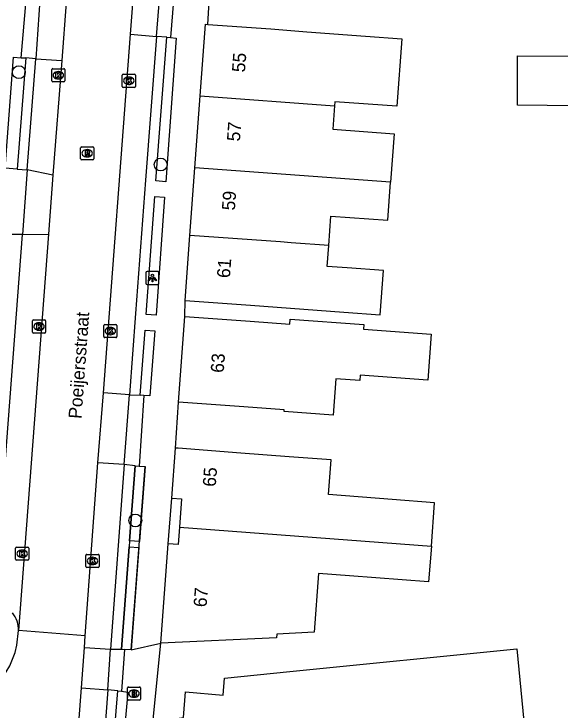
# Model space of a CAD drawing. Extents: x 163010 to 163853, y 382793 to 383982.
# Drawn here: x 163371.3 to 163413, y 383326 to 383379.3 of the extents above; entities that cross this region are included whole.
import ezdxf

# ---------------------------------------------------------------- set-up
doc = ezdxf.new("R2010")
doc.units = 0
for name, color, linetype in [('IMGEO_Boom', 7, 'Continuous'), ('IMGEO_Brandkraan', 7, 'Continuous'), ('IMGEO_Haag', 7, 'Continuous'), ('IMGEO_Kolk', 7, 'Continuous'), ('IMGEO_Lichtpunt', 7, 'Continuous'), ('IMGEO_Openbare_ruimte_label', 7, 'Continuous'), ('IMGEO_Pand', 7, 'Continuous'), ('IMGEO_Pand_nummerreeks', 7, 'Continuous'), ('IMGEO_Rijbaan_lokaal_gesloten', 7, 'Continuous'), ('IMGEO_Rioolput', 7, 'Continuous'), ('IMGEO_Voetpad_open', 7, 'Continuous')]:
    doc.layers.add(name, color=color, linetype=linetype)

msp = doc.modelspace()

# ---------------------------------------------------------------- linework, layer by layer
at = {"layer": 'IMGEO_Boom'}
for centre in [(163371.687, 383374.799), (163382.519, 383367.742), (163380.583, 383340.537)]:
    msp.add_circle(centre, 0.489, dxfattribs=at)
at = {"layer": 'IMGEO_Brandkraan'}
for p, q in [((163379.979, 383326.882), (163379.979, 383327.734)), ((163380.054, 383327.808), (163380.906, 383327.808)), ((163380.467, 383327.588), (163380.492, 383327.588)), ((163380.98, 383327.734), (163380.98, 383326.882)), ((163380.906, 383326.808), (163380.054, 383326.808)), ((163380.49, 383327.028), (163380.465, 383327.028))]:
    msp.add_line(p, q, dxfattribs=at)
for points in [[(163379.979, 383326.882), (163379.979, 383327.734)], [(163380.054, 383327.808), (163380.906, 383327.808)], [(163380.327, 383327.508), (163380.327, 383327.108), (163380.54, 383327.108)], [(163380.558, 383327.508), (163380.327, 383327.508)], [(163380.506, 383327.427), (163380.452, 383327.427), (163380.452, 383327.351)], [(163380.452, 383327.351), (163380.505, 383327.351)], [(163380.98, 383327.734), (163380.98, 383326.882)], [(163380.906, 383326.808), (163380.054, 383326.808)], [(163380.514, 383327.275), (163380.452, 383327.275), (163380.452, 383327.194)], [(163380.452, 383327.194), (163380.514, 383327.194)]]:
    msp.add_lwpolyline(points, dxfattribs=at)
for centre, radius, start, end in [((163380.056, 383327.732), 0.0765, 91.552, 178.448), ((163380.056, 383327.732), 0.0765, 91.552, 178.448), ((163380.507, 383327.389), 0.0379, 267.8285, 90.9355), ((163380.562, 383327.363), 0.145, 59.4692, 91.5367), ((163380.587, 383327.41), 0.0922, 285.5137, 58.1501), ((163380.904, 383327.732), 0.0765, 1.552, 88.448), ((163380.904, 383327.732), 0.0765, 1.552, 88.448), ((163380.056, 383326.884), 0.0765, 181.552, 268.448), ((163380.056, 383326.884), 0.0765, 181.552, 268.448), ((163380.515, 383327.234), 0.0404, 269.8759, 90.5077), ((163380.546, 383327.359), 0.251, 268.6676, 293.5347), ((163380.592, 383327.218), 0.105, 301.3115, 78.989), ((163380.904, 383326.884), 0.0765, 271.552, 358.448), ((163380.904, 383326.884), 0.0765, 271.552, 358.448)]:
    msp.add_arc(centre, radius, start, end, dxfattribs=at)
for centre, major_axis, ratio, start_param, end_param in [((163380.466, 383327.308), (-0.387, 0.002), 0.722429, 4.712389, 7.853982), ((163380.491, 383327.308), (-0.39, 0.002), 0.717154, 1.570796, 4.712389)]:
    msp.add_ellipse(centre, major_axis=major_axis, ratio=ratio, start_param=start_param, end_param=end_param, dxfattribs=at)
at = {"layer": 'IMGEO_Haag'}
for points in [[(163380.579, 383344.719), (163380.145, 383338.974)], [(163380.268, 383330.643), (163381.327, 383344.662)], [(163380.111, 383338.525), (163379.52, 383330.7)], [(163380.145, 383338.974), (163380.111, 383338.525)]]:
    msp.add_lwpolyline(points, dxfattribs=at)
at = {"layer": 'IMGEO_Kolk'}
for p, q in [((163374.199, 383374.141), (163374.199, 383374.993)), ((163374.274, 383375.067), (163375.126, 383375.067)), ((163374.687, 383374.847), (163374.712, 383374.847)), ((163375.2, 383374.993), (163375.2, 383374.141)), ((163374.71, 383374.287), (163374.685, 383374.287)), ((163379.585, 383373.714), (163379.585, 383374.566)), ((163379.66, 383374.64), (163380.512, 383374.64)), ((163380.073, 383374.42), (163380.098, 383374.42)), ((163380.586, 383374.566), (163380.586, 383373.714)), ((163375.126, 383374.067), (163374.274, 383374.067)), ((163380.512, 383373.64), (163379.66, 383373.64)), ((163380.096, 383373.86), (163380.071, 383373.86)), ((163372.728, 383354.935), (163372.728, 383355.787)), ((163372.803, 383355.861), (163373.655, 383355.861)), ((163373.216, 383355.641), (163373.241, 383355.641)), ((163373.729, 383355.787), (163373.729, 383354.935)), ((163373.239, 383355.081), (163373.214, 383355.081)), ((163378.166, 383354.585), (163378.166, 383355.437)), ((163378.241, 383355.511), (163379.093, 383355.511)), ((163378.654, 383355.291), (163378.679, 383355.291)), ((163379.167, 383355.437), (163379.167, 383354.585)), ((163373.655, 383354.861), (163372.803, 383354.861)), ((163379.093, 383354.511), (163378.241, 383354.511)), ((163378.677, 383354.731), (163378.652, 383354.731)), ((163371.44, 383337.569), (163371.44, 383338.421)), ((163371.515, 383338.495), (163372.367, 383338.495)), ((163371.928, 383338.275), (163371.953, 383338.275)), ((163372.441, 383338.421), (163372.441, 383337.569)), ((163372.367, 383337.495), (163371.515, 383337.495)), ((163371.951, 383337.715), (163371.926, 383337.715)), ((163376.807, 383337.019), (163376.807, 383337.871)), ((163376.882, 383337.945), (163377.734, 383337.945)), ((163377.295, 383337.725), (163377.32, 383337.725)), ((163377.808, 383337.871), (163377.808, 383337.019)), ((163377.734, 383336.945), (163376.882, 383336.945)), ((163377.318, 383337.165), (163377.293, 383337.165))]:
    msp.add_line(p, q, dxfattribs=at)
for points in [[(163374.199, 383374.141), (163374.199, 383374.993)], [(163374.274, 383375.067), (163375.126, 383375.067)], [(163374.52, 383374.767), (163374.643, 383374.767), (163374.643, 383374.616), (163374.773, 383374.767), (163374.937, 383374.767), (163374.791, 383374.616), (163374.944, 383374.367), (163374.792, 383374.367), (163374.707, 383374.531), (163374.643, 383374.464), (163374.643, 383374.367), (163374.52, 383374.367), (163374.52, 383374.767)], [(163375.2, 383374.993), (163375.2, 383374.141)], [(163379.585, 383373.714), (163379.585, 383374.566)], [(163379.66, 383374.64), (163380.512, 383374.64)], [(163379.906, 383374.34), (163380.029, 383374.34), (163380.029, 383374.189), (163380.159, 383374.34), (163380.323, 383374.34), (163380.177, 383374.189), (163380.33, 383373.94), (163380.178, 383373.94), (163380.093, 383374.104), (163380.029, 383374.037), (163380.029, 383373.94), (163379.906, 383373.94), (163379.906, 383374.34)], [(163380.586, 383374.566), (163380.586, 383373.714)], [(163375.126, 383374.067), (163374.274, 383374.067)], [(163380.512, 383373.64), (163379.66, 383373.64)], [(163372.728, 383354.935), (163372.728, 383355.787)], [(163372.803, 383355.861), (163373.655, 383355.861)], [(163373.049, 383355.561), (163373.172, 383355.561), (163373.172, 383355.41), (163373.302, 383355.561), (163373.466, 383355.561), (163373.32, 383355.41), (163373.473, 383355.161), (163373.321, 383355.161), (163373.236, 383355.325), (163373.172, 383355.258), (163373.172, 383355.161), (163373.049, 383355.161), (163373.049, 383355.561)], [(163373.729, 383355.787), (163373.729, 383354.935)], [(163378.166, 383354.585), (163378.166, 383355.437)], [(163378.241, 383355.511), (163379.093, 383355.511)], [(163378.487, 383355.211), (163378.61, 383355.211), (163378.61, 383355.06), (163378.74, 383355.211), (163378.904, 383355.211), (163378.758, 383355.06), (163378.911, 383354.811), (163378.759, 383354.811), (163378.674, 383354.975), (163378.61, 383354.908), (163378.61, 383354.811), (163378.487, 383354.811), (163378.487, 383355.211)], [(163379.167, 383355.437), (163379.167, 383354.585)], [(163373.655, 383354.861), (163372.803, 383354.861)], [(163379.093, 383354.511), (163378.241, 383354.511)], [(163371.44, 383337.569), (163371.44, 383338.421)], [(163371.515, 383338.495), (163372.367, 383338.495)], [(163371.761, 383338.195), (163371.884, 383338.195), (163371.884, 383338.044), (163372.014, 383338.195), (163372.178, 383338.195), (163372.032, 383338.044), (163372.185, 383337.795), (163372.033, 383337.795), (163371.948, 383337.959), (163371.884, 383337.892), (163371.884, 383337.795), (163371.761, 383337.795), (163371.761, 383338.195)], [(163372.441, 383338.421), (163372.441, 383337.569)], [(163372.367, 383337.495), (163371.515, 383337.495)], [(163376.807, 383337.019), (163376.807, 383337.871)], [(163376.882, 383337.945), (163377.734, 383337.945)], [(163377.128, 383337.645), (163377.251, 383337.645), (163377.251, 383337.494), (163377.381, 383337.645), (163377.545, 383337.645), (163377.399, 383337.494), (163377.552, 383337.245), (163377.4, 383337.245), (163377.315, 383337.409), (163377.251, 383337.342), (163377.251, 383337.245), (163377.128, 383337.245), (163377.128, 383337.645)], [(163377.808, 383337.871), (163377.808, 383337.019)], [(163377.734, 383336.945), (163376.882, 383336.945)]]:
    msp.add_lwpolyline(points, dxfattribs=at)
for centre, start, end in [((163374.276, 383374.991), 91.552, 178.448), ((163374.276, 383374.991), 91.552, 178.448), ((163375.124, 383374.991), 1.552, 88.448), ((163375.124, 383374.991), 1.552, 88.448), ((163379.662, 383374.564), 91.552, 178.448), ((163379.662, 383374.564), 91.552, 178.448), ((163380.51, 383374.564), 1.552, 88.448), ((163380.51, 383374.564), 1.552, 88.448), ((163374.276, 383374.143), 181.552, 268.448), ((163374.276, 383374.143), 181.552, 268.448), ((163375.124, 383374.143), 271.552, 358.448), ((163375.124, 383374.143), 271.552, 358.448), ((163379.662, 383373.716), 181.552, 268.448), ((163379.662, 383373.716), 181.552, 268.448), ((163380.51, 383373.716), 271.552, 358.448), ((163380.51, 383373.716), 271.552, 358.448), ((163372.805, 383355.785), 91.552, 178.448), ((163372.805, 383355.785), 91.552, 178.448), ((163373.653, 383355.785), 1.552, 88.448), ((163373.653, 383355.785), 1.552, 88.448), ((163378.243, 383355.435), 91.552, 178.448), ((163378.243, 383355.435), 91.552, 178.448), ((163379.091, 383355.435), 1.552, 88.448), ((163379.091, 383355.435), 1.552, 88.448), ((163372.805, 383354.937), 181.552, 268.448), ((163372.805, 383354.937), 181.552, 268.448), ((163373.653, 383354.937), 271.552, 358.448), ((163373.653, 383354.937), 271.552, 358.448), ((163378.243, 383354.587), 181.552, 268.448), ((163378.243, 383354.587), 181.552, 268.448), ((163379.091, 383354.587), 271.552, 358.448), ((163379.091, 383354.587), 271.552, 358.448), ((163371.517, 383338.419), 91.552, 178.448), ((163371.517, 383338.419), 91.552, 178.448), ((163372.365, 383338.419), 1.552, 88.448), ((163372.365, 383338.419), 1.552, 88.448), ((163371.517, 383337.571), 181.552, 268.448), ((163371.517, 383337.571), 181.552, 268.448), ((163372.365, 383337.571), 271.552, 358.448), ((163372.365, 383337.571), 271.552, 358.448), ((163376.884, 383337.869), 91.552, 178.448), ((163376.884, 383337.869), 91.552, 178.448), ((163377.732, 383337.869), 1.552, 88.448), ((163377.732, 383337.869), 1.552, 88.448), ((163376.884, 383337.021), 181.552, 268.448), ((163376.884, 383337.021), 181.552, 268.448), ((163377.732, 383337.021), 271.552, 358.448), ((163377.732, 383337.021), 271.552, 358.448)]:
    msp.add_arc(centre, 0.0765, start, end, dxfattribs=at)
for centre, major_axis, ratio, start_param, end_param in [((163374.686, 383374.567), (-0.387, 0.002), 0.722429, 4.712389, 7.853982), ((163374.711, 383374.567), (-0.39, 0.002), 0.717154, 1.570796, 4.712389), ((163380.072, 383374.14), (-0.387, 0.002), 0.722429, 4.712389, 7.853982), ((163380.097, 383374.14), (-0.39, 0.002), 0.717154, 1.570796, 4.712389), ((163373.215, 383355.361), (-0.387, 0.002), 0.722429, 4.712389, 7.853982), ((163373.24, 383355.361), (-0.39, 0.002), 0.717154, 1.570796, 4.712389), ((163378.653, 383355.011), (-0.387, 0.002), 0.722429, 4.712389, 7.853982), ((163378.678, 383355.011), (-0.39, 0.002), 0.717154, 1.570796, 4.712389), ((163371.927, 383337.995), (-0.387, 0.002), 0.722429, 4.712389, 7.853982), ((163371.952, 383337.995), (-0.39, 0.002), 0.717154, 1.570796, 4.712389), ((163377.294, 383337.445), (-0.387, 0.002), 0.722429, 4.712389, 7.853982), ((163377.319, 383337.445), (-0.39, 0.002), 0.717154, 1.570796, 4.712389)]:
    msp.add_ellipse(centre, major_axis=major_axis, ratio=ratio, start_param=start_param, end_param=end_param, dxfattribs=at)
at = {"layer": 'IMGEO_Lichtpunt'}
for p, q in [((163381.384, 383359.475), (163381.384, 383358.668)), ((163381.384, 383359.475), (163381.384, 383358.668)), ((163382.286, 383359.57), (163381.478, 383359.57)), ((163382.286, 383359.57), (163381.478, 383359.57)), ((163382.38, 383358.668), (163382.38, 383359.475)), ((163382.38, 383358.668), (163382.38, 383359.475)), ((163381.478, 383358.574), (163382.286, 383358.574)), ((163381.478, 383358.574), (163382.286, 383358.574))]:
    msp.add_line(p, q, dxfattribs=at)
for points in [[(163381.758, 383359.139), (163381.797, 383359.111), (163381.609, 383358.849), (163381.571, 383358.876), (163381.758, 383359.139)], [(163381.86, 383359.091), (163381.907, 383359.091), (163381.907, 383358.769), (163381.86, 383358.769), (163381.86, 383359.091)], [(163381.97, 383359.111), (163382.008, 383359.138), (163382.195, 383358.876), (163382.156, 383358.848), (163381.97, 383359.111)]]:
    msp.add_lwpolyline(points, dxfattribs=at)
msp.add_circle((163381.883, 383359.273), 0.0994, dxfattribs=at)
for centre, start, end in [((163381.478, 383359.475), 90, 180), ((163381.478, 383359.475), 90, 180), ((163382.286, 383359.475), 0, 90), ((163382.286, 383359.475), 0, 90), ((163381.478, 383358.668), 180, 270), ((163381.478, 383358.668), 180, 270), ((163382.286, 383358.668), 270, 0), ((163382.286, 383358.668), 270, 360)]:
    msp.add_arc(centre, 0.0946, start, end, dxfattribs=at)
at = {"layer": 'IMGEO_Pand'}
for points in [[(163385.535, 383372.983), (163385.936, 383378.465), (163386.111, 383378.452)], [(163386.111, 383378.452), (163390.923, 383378.1), (163393.686, 383377.88), (163398.164, 383377.542), (163400.926, 383377.34), (163400.549, 383372.191), (163395.806, 383372.537), (163395.784, 383372.237)], [(163409.773, 383372.289), (163409.769, 383376.06), (163416.586, 383376.017), (163416.59, 383372.205), (163409.773, 383372.289)], [(163385.133, 383367.491), (163385.535, 383372.983)], [(163385.535, 383372.983), (163395.784, 383372.237)], [(163395.784, 383372.237), (163395.653, 383370.441), (163400.35, 383370.097), (163400.079, 383366.396)], [(163384.755, 383362.328), (163385.133, 383367.491)], [(163400.079, 383366.396), (163385.133, 383367.491)], [(163395.349, 383361.551), (163395.513, 383363.795), (163399.866, 383363.476), (163400.079, 383366.396)], [(163384.391, 383357.351), (163384.755, 383362.328)], [(163395.349, 383361.551), (163392.489, 383361.761), (163391.669, 383361.821), (163384.755, 383362.328)], [(163384.391, 383357.351), (163389.378, 383356.986), (163396.511, 383356.464), (163399.292, 383356.26), (163399.539, 383359.634), (163396.758, 383359.837), (163395.232, 383359.949), (163395.349, 383361.551)], [(163383.874, 383349.584), (163384.353, 383356.131)], [(163384.353, 383356.131), (163389.34, 383355.767), (163392.373, 383355.545), (163392.401, 383355.923), (163398.042, 383355.511), (163398.016, 383355.158), (163403.182, 383354.78), (163402.925, 383351.262), (163397.745, 383351.641), (163397.715, 383351.227), (163395.895, 383351.36), (163395.692, 383348.592), (163391.944, 383348.867), (163391.956, 383348.993), (163388.861, 383349.219), (163383.874, 383349.584)], [(163383.363, 383342.251), (163383.654, 383346.067)], [(163403.189, 383338.571), (163403.442, 383341.891), (163400.193, 383342.139), (163395.338, 383342.509), (163395.54, 383345.162), (163392.339, 383345.405), (163388.64, 383345.687), (163383.854, 383346.052), (163383.654, 383346.067)], [(163383.363, 383342.251), (163384.112, 383342.194), (163383.947, 383340.036)], [(163383.947, 383340.036), (163383.845, 383338.694), (163383.096, 383338.751)], [(163383.947, 383340.036), (163403.189, 383338.571)], [(163382.518, 383331.163), (163383.096, 383338.751)], [(163403.189, 383338.571), (163402.981, 383335.847), (163396.95, 383336.308), (163394.57, 383336.49), (163394.228, 383332.008), (163391.384, 383331.837), (163391.364, 383331.577), (163382.518, 383331.163)], [(163379.745, 383301.567), (163381.95, 383303.02), (163383.641, 383321.422), (163381.89, 383322.457), (163382.123, 383325.135), (163384.252, 383325.483), (163384.422, 383327.441), (163387.279, 383327.192), (163387.392, 383328.491), (163392.374, 383328.991), (163409.729, 383330.717), (163410.34, 383324.409), (163393.197, 383322.689), (163391.437, 383302.595), (163392.741, 383302.481), (163393.495, 383300.392), (163393.135, 383297.242)]]:
    msp.add_lwpolyline(points, dxfattribs=at)
at = {"layer": 'IMGEO_Rijbaan_lokaal_gesloten'}
for points in [[(163380.219, 383377.706), (163380.756, 383384.669)], [(163375.302, 383380.12), (163374.956, 383375.701)], [(163378.157, 383350.289), (163380.219, 383377.706)], [(163374.956, 383375.701), (163374.285, 383366.938)], [(163374.285, 383366.938), (163373.956, 383362.42)], [(163373.956, 383362.42), (163371.645, 383332.124)], [(163377.719, 383344.943), (163378.157, 383350.289)], [(163376.752, 383331.727), (163377.719, 383344.943)], [(163371.521, 383331.005), (163371.645, 383332.124)], [(163376.752, 383331.727), (163371.645, 383332.124)], [(163376.703, 383330.835), (163376.752, 383331.727)], [(163376.475, 383327.755), (163376.703, 383330.835)], [(163375.352, 383313.047), (163376.475, 383327.755)]]:
    msp.add_lwpolyline(points, dxfattribs=at)
msp.add_arc((163365.762, 383332.098), 5.862, 264.3577, 349.2518, dxfattribs=at)
at = {"layer": 'IMGEO_Rioolput'}
for p, q in [((163376.405, 383368.175), (163376.405, 383369.027)), ((163376.48, 383369.101), (163377.332, 383369.101)), ((163376.893, 383368.881), (163376.918, 383368.881)), ((163377.406, 383369.027), (163377.406, 383368.175)), ((163376.916, 383368.321), (163376.891, 383368.321)), ((163377.332, 383368.101), (163376.48, 383368.101))]:
    msp.add_line(p, q, dxfattribs=at)
for points in [[(163376.405, 383368.175), (163376.405, 383369.027)], [(163376.48, 383369.101), (163377.332, 383369.101)], [(163377.406, 383369.027), (163377.406, 383368.175)], [(163376.994, 383368.799), (163376.742, 383368.801), (163376.742, 383368.401)], [(163376.742, 383368.401), (163376.866, 383368.401), (163376.866, 383368.563), (163376.877, 383368.563)], [(163376.92, 383368.72), (163376.866, 383368.72), (163376.866, 383368.639)], [(163376.866, 383368.639), (163376.918, 383368.639)], [(163376.924, 383368.534), (163376.995, 383368.401), (163377.135, 383368.401), (163377.07, 383368.527)], [(163377.332, 383368.101), (163376.48, 383368.101)]]:
    msp.add_lwpolyline(points, dxfattribs=at)
for centre, radius, start, end in [((163376.482, 383369.025), 0.0765, 91.552, 178.448), ((163376.482, 383369.025), 0.0765, 91.552, 178.448), ((163377.33, 383369.025), 0.0765, 1.552, 88.448), ((163377.33, 383369.025), 0.0765, 1.552, 88.448), ((163376.876, 383368.51), 0.0533, 26.0293, 88.6989), ((163376.902, 383368.828), 0.19, 274.7715, 282.9687), ((163376.926, 383368.624), 0.0964, 77.0061, 93.1865), ((163376.94, 383368.681), 0.0378, 276.6634, 79.6772), ((163376.993, 383368.689), 0.109, 350.3612, 89.416), ((163376.991, 383368.689), 0.112, 277.5842, 350.9817), ((163376.975, 383368.474), 0.108, 29.5134, 73.7905), ((163376.482, 383368.177), 0.0765, 181.552, 268.448), ((163376.482, 383368.177), 0.0765, 181.552, 268.448), ((163377.33, 383368.177), 0.0765, 271.552, 358.448), ((163377.33, 383368.177), 0.0765, 271.552, 358.448)]:
    msp.add_arc(centre, radius, start, end, dxfattribs=at)
for centre, major_axis, ratio, start_param, end_param in [((163376.892, 383368.601), (-0.387, 0.002), 0.722429, 4.712389, 7.853982), ((163376.917, 383368.601), (-0.39, 0.002), 0.717154, 1.570796, 4.712389)]:
    msp.add_ellipse(centre, major_axis=major_axis, ratio=ratio, start_param=start_param, end_param=end_param, dxfattribs=at)
at = {"layer": 'IMGEO_Voetpad_open'}
for points in [[(163382.2, 383377.535), (163382.746, 383384.498)], [(163383.818, 383384.387), (163383.271, 383377.446)], [(163386.111, 383378.452), (163386.418, 383383.714)], [(163371.87, 383375.908), (163372.237, 383380.338)], [(163373.297, 383380.296), (163372.989, 383375.827)], [(163382.2, 383377.535), (163381.368, 383366.54), (163380.598, 383356.344), (163380.129, 383350.144)], [(163380.219, 383377.706), (163382.2, 383377.535)], [(163383.271, 383377.446), (163383.703, 383377.391), (163382.901, 383366.428), (163382.153, 383366.483), (163382.985, 383377.464)], [(163382.985, 383377.464), (163382.2, 383377.535)], [(163382.985, 383377.464), (163383.271, 383377.446)], [(163371.242, 383367.419), (163370.64, 383367.459), (163371.272, 383375.952), (163371.87, 383375.908)], [(163372.205, 383375.884), (163371.561, 383367.388)], [(163371.87, 383375.908), (163372.205, 383375.884)], [(163372.989, 383375.827), (163372.205, 383375.884)], [(163372.311, 383367.338), (163372.989, 383375.827)], [(163372.989, 383375.827), (163374.956, 383375.701)], [(163371.561, 383367.388), (163371.242, 383367.419)], [(163371.561, 383367.388), (163372.311, 383367.338)], [(163372.311, 383367.338), (163371.963, 383362.393)], [(163374.285, 383366.938), (163372.311, 383367.338)], [(163382.816, 383365.238), (163382.161, 383356.225), (163381.413, 383356.28), (163382.068, 383365.292), (163382.816, 383365.238)], [(163369.893, 383335.473), (163371.963, 383362.393)], [(163371.963, 383362.393), (163371.17, 383362.399)], [(163371.963, 383362.393), (163373.956, 383362.42)], [(163384.353, 383356.131), (163384.391, 383357.351)], [(163380.951, 383350.113), (163381.323, 383355.085), (163382.071, 383355.029), (163381.699, 383350.057), (163381.229, 383350.092)], [(163380.129, 383350.144), (163378.157, 383350.289)], [(163379.738, 383344.807), (163380.129, 383350.144)], [(163380.129, 383350.144), (163380.951, 383350.113)], [(163381.229, 383350.092), (163380.883, 383344.696)], [(163381.229, 383350.092), (163380.951, 383350.113)], [(163383.654, 383346.067), (163383.801, 383348.414), (163383.874, 383349.584)], [(163379.738, 383344.807), (163377.719, 383344.943)], [(163379.738, 383344.807), (163378.685, 383330.704)], [(163380.579, 383344.719), (163379.738, 383344.807)], [(163380.145, 383338.974), (163380.145, 383338.974), (163380.579, 383344.719)], [(163381.327, 383344.662), (163380.893, 383338.917), (163380.145, 383338.974)], [(163380.579, 383344.719), (163380.883, 383344.696)], [(163380.883, 383344.696), (163381.327, 383344.662)], [(163383.096, 383338.751), (163383.363, 383342.251)], [(163379.52, 383330.7), (163380.111, 383338.525), (163380.111, 383338.525)], [(163380.111, 383338.525), (163380.859, 383338.469), (163380.268, 383330.643)], [(163379.745, 383301.567), (163380.724, 383313.115), (163382.518, 383331.163)], [(163380.268, 383330.643), (163382.518, 383331.163)], [(163376.703, 383330.835), (163378.685, 383330.704)], [(163378.472, 383327.585), (163378.685, 383330.704)], [(163378.685, 383330.704), (163379.52, 383330.7)], [(163379.762, 383330.682), (163379.512, 383327.482)], [(163379.52, 383330.7), (163379.762, 383330.682)], [(163380.268, 383330.643), (163379.762, 383330.682)], [(163378.472, 383327.585), (163377.789, 383318.549), (163377.69, 383317.303), (163376.168, 383299.811)], [(163376.475, 383327.755), (163378.472, 383327.585)], [(163379.256, 383327.507), (163378.472, 383327.585)], [(163379.512, 383327.482), (163380.019, 383327.418), (163379.187, 383318.453), (163378.509, 383318.504), (163379.256, 383327.507)], [(163379.256, 383327.507), (163379.512, 383327.482)]]:
    msp.add_lwpolyline(points, dxfattribs=at)
msp.add_arc((163369.716, 383332.222), 1.932, 357.0894, 40.3905, dxfattribs=at)

# ---------------------------------------------------------------- texts
at = {"layer": 'IMGEO_Openbare_ruimte_label'}
msp.add_text('Poeijersstraat', height=1, rotation=85.8123, dxfattribs=at).set_placement((163376.465, 383348.281))
at = {"layer": 'IMGEO_Pand_nummerreeks'}
for s, rotation, p in [('55', 85.8149, (163388.953, 383374.762)), ('57', 85.8149, (163388.567, 383369.484)), ('59', 85.8176, (163388.181, 383364.205)), ('61', 85.8176, (163387.803, 383359.04)), ('63', 85.8155, (163387.325, 383351.794)), ('65', 85.6392, (163386.716, 383343.085)), ('67', 85.644, (163386.015, 383333.884))]:
    msp.add_text(s, height=1, rotation=rotation, dxfattribs=at).set_placement(p)

doc.saveas('drawing.dxf')
